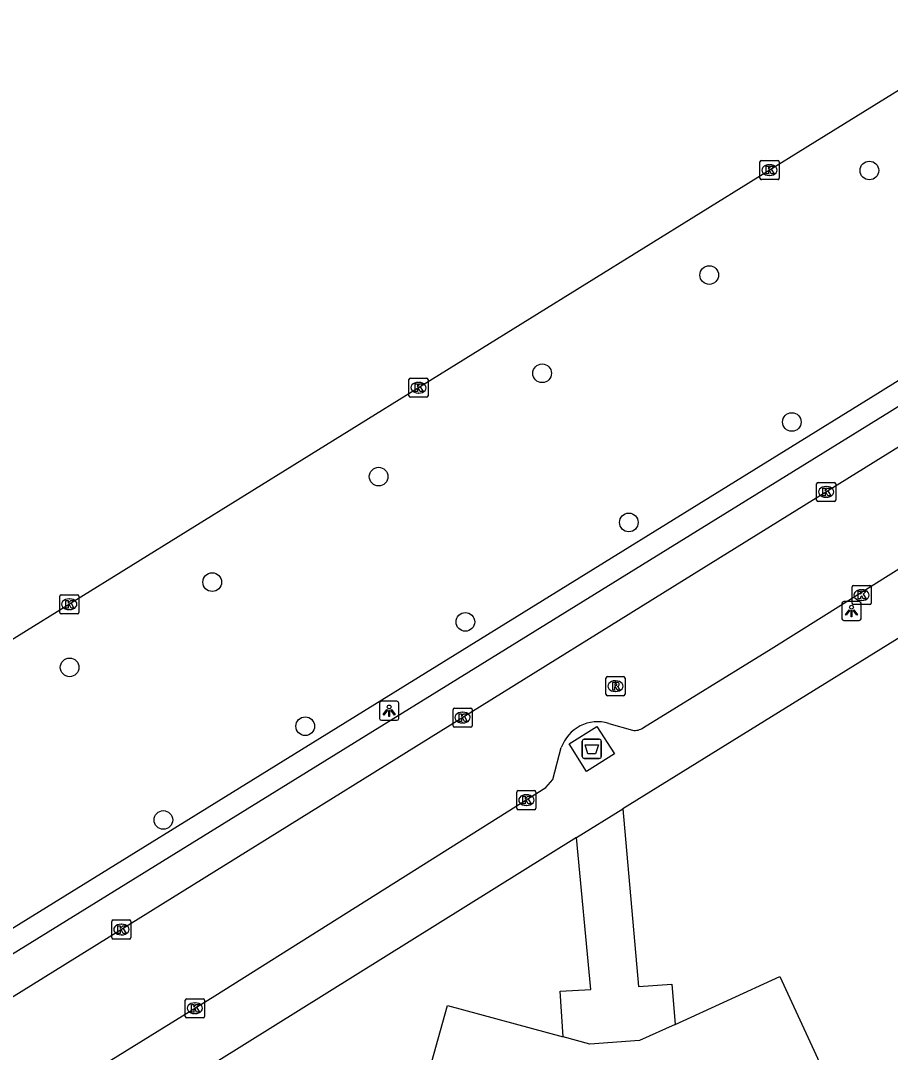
# Model space of a CAD drawing. Extents: x 160037 to 160839, y 385326 to 386441.
# Drawn here: x 160087.1 to 160132.7, y 386120.3 to 386174.4 of the extents above; entities that cross this region are included whole.
import ezdxf

# ---------------------------------------------------------------- set-up
doc = ezdxf.new("R2010")
doc.units = 0
for name, color, linetype in [('IMGEO_Afval_apart_plaats', 7, 'Continuous'), ('IMGEO_Boom', 7, 'Continuous'), ('IMGEO_Kolk', 7, 'Continuous'), ('IMGEO_Lichtpunt', 7, 'Continuous'), ('IMGEO_Pand', 7, 'Continuous'), ('IMGEO_Rijbaan_lokaal_open', 7, 'Continuous'), ('IMGEO_Rijbaan_regionaal_gesloten', 7, 'Continuous'), ('IMGEO_Rioolput', 7, 'Continuous'), ('IMGEO_Voetpad_gesloten', 7, 'Continuous'), ('IMGEO_Voetpad_open', 7, 'Continuous')]:
    doc.layers.add(name, color=color, linetype=linetype)

msp = doc.modelspace()

# ---------------------------------------------------------------- linework, layer by layer
at = {"layer": 'IMGEO_Afval_apart_plaats'}
for p, q in [((160116.533, 386135.837), (160116.533, 386136.637)), ((160116.533, 386136.637), (160116.533, 386135.837)), ((160116.633, 386136.737), (160117.423, 386136.737)), ((160117.423, 386136.737), (160116.633, 386136.737)), ((160117.523, 386136.637), (160117.523, 386135.837)), ((160117.523, 386135.837), (160117.523, 386136.637)), ((160117.423, 386135.737), (160116.633, 386135.737)), ((160116.633, 386135.737), (160117.423, 386135.737))]:
    msp.add_line(p, q, dxfattribs=at)
msp.add_lwpolyline([(160116.676, 386136.451), (160117.38, 386136.451), (160117.231, 386135.981), (160116.825, 386135.981), (160116.676, 386136.451)], dxfattribs=at)
for centre, start, end in [((160116.633, 386136.637), 90, 180), ((160116.633, 386136.637), 90, 180), ((160117.423, 386136.637), 0, 90), ((160117.423, 386136.637), 360, 90), ((160116.633, 386135.837), 180, 270), ((160116.633, 386135.837), 180, 270), ((160117.423, 386135.837), 270, 0), ((160117.423, 386135.837), 270, 0)]:
    msp.add_arc(centre, 0.1, start, end, dxfattribs=at)
at = {"layer": 'IMGEO_Boom'}
for centre in [(160131.568, 386166.551), (160123.181, 386161.071), (160114.428, 386155.922), (160127.507, 386153.369), (160105.864, 386150.506), (160118.969, 386148.105), (160097.148, 386144.976), (160110.406, 386142.892), (160089.679, 386140.508), (160102.02, 386137.424), (160094.588, 386132.512)]:
    msp.add_circle(centre, 0.489, dxfattribs=at)
at = {"layer": 'IMGEO_Kolk'}
for p, q in [((160125.838, 386166.145), (160125.838, 386166.997)), ((160125.913, 386167.071), (160126.765, 386167.071)), ((160126.326, 386166.851), (160126.351, 386166.851)), ((160126.839, 386166.997), (160126.839, 386166.145)), ((160126.349, 386166.291), (160126.324, 386166.291)), ((160126.765, 386166.071), (160125.913, 386166.071)), ((160107.453, 386154.741), (160107.453, 386155.593)), ((160107.528, 386155.667), (160108.38, 386155.667)), ((160107.941, 386155.447), (160107.966, 386155.447)), ((160108.454, 386155.593), (160108.454, 386154.741)), ((160107.964, 386154.887), (160107.939, 386154.887)), ((160108.38, 386154.667), (160107.528, 386154.667)), ((160128.804, 386149.28), (160128.804, 386150.132)), ((160128.879, 386150.206), (160129.731, 386150.206)), ((160129.805, 386150.132), (160129.805, 386149.28)), ((160129.292, 386149.986), (160129.317, 386149.986)), ((160129.731, 386149.206), (160128.879, 386149.206)), ((160129.315, 386149.426), (160129.29, 386149.426)), ((160130.658, 386143.872), (160130.658, 386144.724)), ((160130.733, 386144.798), (160131.585, 386144.798)), ((160131.659, 386144.724), (160131.659, 386143.872)), ((160089.161, 386143.392), (160089.161, 386144.244)), ((160089.236, 386144.318), (160090.088, 386144.318)), ((160089.649, 386144.098), (160089.674, 386144.098)), ((160090.162, 386144.244), (160090.162, 386143.392)), ((160131.146, 386144.578), (160131.171, 386144.578)), ((160089.672, 386143.538), (160089.647, 386143.538)), ((160131.585, 386143.798), (160130.733, 386143.798)), ((160131.169, 386144.018), (160131.144, 386144.018)), ((160090.088, 386143.318), (160089.236, 386143.318)), ((160109.761, 386137.451), (160109.761, 386138.303)), ((160109.836, 386138.377), (160110.688, 386138.377)), ((160110.249, 386138.157), (160110.274, 386138.157)), ((160110.762, 386138.303), (160110.762, 386137.451)), ((160110.272, 386137.597), (160110.247, 386137.597)), ((160110.688, 386137.377), (160109.836, 386137.377)), ((160113.101, 386133.124), (160113.101, 386133.976)), ((160113.176, 386134.05), (160114.028, 386134.05)), ((160113.589, 386133.83), (160113.614, 386133.83)), ((160114.102, 386133.976), (160114.102, 386133.124)), ((160113.612, 386133.27), (160113.587, 386133.27)), ((160114.028, 386133.05), (160113.176, 386133.05)), ((160091.888, 386126.342), (160091.888, 386127.194)), ((160091.963, 386127.268), (160092.815, 386127.268)), ((160092.376, 386127.048), (160092.401, 386127.048)), ((160092.889, 386127.194), (160092.889, 386126.342)), ((160092.815, 386126.268), (160091.963, 386126.268)), ((160092.399, 386126.488), (160092.374, 386126.488)), ((160095.739, 386122.215), (160095.739, 386123.067)), ((160095.814, 386123.141), (160096.666, 386123.141)), ((160096.74, 386123.067), (160096.74, 386122.215)), ((160096.227, 386122.921), (160096.252, 386122.921)), ((160096.666, 386122.141), (160095.814, 386122.141)), ((160096.25, 386122.361), (160096.225, 386122.361))]:
    msp.add_line(p, q, dxfattribs=at)
for points in [[(160125.838, 386166.145), (160125.838, 386166.997)], [(160125.913, 386167.071), (160126.765, 386167.071)], [(160126.839, 386166.997), (160126.839, 386166.145)], [(160126.159, 386166.771), (160126.282, 386166.771), (160126.282, 386166.62), (160126.412, 386166.771), (160126.576, 386166.771), (160126.43, 386166.62), (160126.583, 386166.371), (160126.431, 386166.371), (160126.346, 386166.535), (160126.282, 386166.468), (160126.282, 386166.371), (160126.159, 386166.371), (160126.159, 386166.771)], [(160126.765, 386166.071), (160125.913, 386166.071)], [(160107.453, 386154.741), (160107.453, 386155.593)], [(160107.528, 386155.667), (160108.38, 386155.667)], [(160108.454, 386155.593), (160108.454, 386154.741)], [(160107.774, 386155.367), (160107.897, 386155.367), (160107.897, 386155.216), (160108.027, 386155.367), (160108.191, 386155.367), (160108.045, 386155.216), (160108.198, 386154.967), (160108.046, 386154.967), (160107.961, 386155.131), (160107.897, 386155.064), (160107.897, 386154.967), (160107.774, 386154.967), (160107.774, 386155.367)], [(160108.38, 386154.667), (160107.528, 386154.667)], [(160128.804, 386149.28), (160128.804, 386150.132)], [(160128.879, 386150.206), (160129.731, 386150.206)], [(160129.805, 386150.132), (160129.805, 386149.28)], [(160129.125, 386149.906), (160129.248, 386149.906), (160129.248, 386149.755), (160129.378, 386149.906), (160129.542, 386149.906), (160129.396, 386149.755), (160129.549, 386149.506), (160129.397, 386149.506), (160129.312, 386149.67), (160129.248, 386149.603), (160129.248, 386149.506), (160129.125, 386149.506), (160129.125, 386149.906)], [(160129.731, 386149.206), (160128.879, 386149.206)], [(160130.658, 386143.872), (160130.658, 386144.724)], [(160130.733, 386144.798), (160131.585, 386144.798)], [(160131.659, 386144.724), (160131.659, 386143.872)], [(160089.161, 386143.392), (160089.161, 386144.244)], [(160089.236, 386144.318), (160090.088, 386144.318)], [(160090.162, 386144.244), (160090.162, 386143.392)], [(160130.979, 386144.498), (160131.102, 386144.498), (160131.102, 386144.347), (160131.232, 386144.498), (160131.396, 386144.498), (160131.25, 386144.347), (160131.403, 386144.098), (160131.251, 386144.098), (160131.166, 386144.262), (160131.102, 386144.195), (160131.102, 386144.098), (160130.979, 386144.098), (160130.979, 386144.498)], [(160089.482, 386144.018), (160089.605, 386144.018), (160089.605, 386143.867), (160089.735, 386144.018), (160089.899, 386144.018), (160089.753, 386143.867), (160089.906, 386143.618), (160089.754, 386143.618), (160089.669, 386143.782), (160089.605, 386143.715), (160089.605, 386143.618), (160089.482, 386143.618), (160089.482, 386144.018)], [(160131.585, 386143.798), (160130.733, 386143.798)], [(160090.088, 386143.318), (160089.236, 386143.318)], [(160109.761, 386137.451), (160109.761, 386138.303)], [(160109.836, 386138.377), (160110.688, 386138.377)], [(160110.762, 386138.303), (160110.762, 386137.451)], [(160110.082, 386138.077), (160110.205, 386138.077), (160110.205, 386137.926), (160110.335, 386138.077), (160110.499, 386138.077), (160110.353, 386137.926), (160110.506, 386137.677), (160110.354, 386137.677), (160110.269, 386137.841), (160110.205, 386137.774), (160110.205, 386137.677), (160110.082, 386137.677), (160110.082, 386138.077)], [(160110.688, 386137.377), (160109.836, 386137.377)], [(160113.101, 386133.124), (160113.101, 386133.976)], [(160113.176, 386134.05), (160114.028, 386134.05)], [(160114.102, 386133.976), (160114.102, 386133.124)], [(160113.422, 386133.75), (160113.545, 386133.75), (160113.545, 386133.599), (160113.675, 386133.75), (160113.839, 386133.75), (160113.693, 386133.599), (160113.846, 386133.35), (160113.694, 386133.35), (160113.609, 386133.514), (160113.545, 386133.447), (160113.545, 386133.35), (160113.422, 386133.35), (160113.422, 386133.75)], [(160114.028, 386133.05), (160113.176, 386133.05)], [(160091.888, 386126.342), (160091.888, 386127.194)], [(160091.963, 386127.268), (160092.815, 386127.268)], [(160092.209, 386126.968), (160092.332, 386126.968), (160092.332, 386126.817), (160092.462, 386126.968), (160092.626, 386126.968), (160092.48, 386126.817), (160092.633, 386126.568), (160092.481, 386126.568), (160092.396, 386126.732), (160092.332, 386126.665), (160092.332, 386126.568), (160092.209, 386126.568), (160092.209, 386126.968)], [(160092.889, 386127.194), (160092.889, 386126.342)], [(160092.815, 386126.268), (160091.963, 386126.268)], [(160095.739, 386122.215), (160095.739, 386123.067)], [(160095.814, 386123.141), (160096.666, 386123.141)], [(160096.74, 386123.067), (160096.74, 386122.215)], [(160096.06, 386122.841), (160096.183, 386122.841), (160096.183, 386122.69), (160096.313, 386122.841), (160096.477, 386122.841), (160096.331, 386122.69), (160096.484, 386122.441), (160096.332, 386122.441), (160096.247, 386122.605), (160096.183, 386122.538), (160096.183, 386122.441), (160096.06, 386122.441), (160096.06, 386122.841)], [(160096.666, 386122.141), (160095.814, 386122.141)]]:
    msp.add_lwpolyline(points, dxfattribs=at)
for centre, start, end in [((160125.915, 386166.995), 91.552, 178.448), ((160125.915, 386166.995), 91.552, 178.448), ((160126.763, 386166.995), 1.552, 88.448), ((160126.763, 386166.995), 1.552, 88.448), ((160125.915, 386166.147), 181.552, 268.448), ((160125.915, 386166.147), 181.552, 268.448), ((160126.763, 386166.147), 271.552, 358.448), ((160126.763, 386166.147), 271.552, 358.448), ((160107.53, 386155.591), 91.552, 178.448), ((160107.53, 386155.591), 91.552, 178.448), ((160108.378, 386155.591), 1.552, 88.448), ((160108.378, 386155.591), 1.552, 88.448), ((160107.53, 386154.743), 181.552, 268.448), ((160107.53, 386154.743), 181.552, 268.448), ((160108.378, 386154.743), 271.552, 358.448), ((160108.378, 386154.743), 271.552, 358.448), ((160128.881, 386150.13), 91.552, 178.448), ((160128.881, 386150.13), 91.552, 178.448), ((160129.729, 386150.13), 1.552, 88.448), ((160129.729, 386150.13), 1.552, 88.448), ((160128.881, 386149.282), 181.552, 268.448), ((160128.881, 386149.282), 181.552, 268.448), ((160129.729, 386149.282), 271.552, 358.448), ((160129.729, 386149.282), 271.552, 358.448), ((160130.735, 386144.722), 91.552, 178.448), ((160130.735, 386144.722), 91.552, 178.448), ((160131.583, 386144.722), 1.552, 88.448), ((160131.583, 386144.722), 1.552, 88.448), ((160089.238, 386144.242), 91.552, 178.448), ((160089.238, 386144.242), 91.552, 178.448), ((160090.086, 386144.242), 1.552, 88.448), ((160090.086, 386144.242), 1.552, 88.448), ((160130.735, 386143.874), 181.552, 268.448), ((160130.735, 386143.874), 181.552, 268.448), ((160131.583, 386143.874), 271.552, 358.448), ((160131.583, 386143.874), 271.552, 358.448), ((160089.238, 386143.394), 181.552, 268.448), ((160089.238, 386143.394), 181.552, 268.448), ((160090.086, 386143.394), 271.552, 358.448), ((160090.086, 386143.394), 271.552, 358.448), ((160109.838, 386138.301), 91.552, 178.448), ((160109.838, 386138.301), 91.552, 178.448), ((160110.686, 386138.301), 1.552, 88.448), ((160110.686, 386138.301), 1.552, 88.448), ((160109.838, 386137.453), 181.552, 268.448), ((160109.838, 386137.453), 181.552, 268.448), ((160110.686, 386137.453), 271.552, 358.448), ((160110.686, 386137.453), 271.552, 358.448), ((160113.178, 386133.974), 91.552, 178.448), ((160113.178, 386133.974), 91.552, 178.448), ((160114.026, 386133.974), 1.552, 88.448), ((160114.026, 386133.974), 1.552, 88.448), ((160113.178, 386133.126), 181.552, 268.448), ((160113.178, 386133.126), 181.552, 268.448), ((160114.026, 386133.126), 271.552, 358.448), ((160114.026, 386133.126), 271.552, 358.448), ((160091.965, 386127.192), 91.552, 178.448), ((160091.965, 386127.192), 91.552, 178.448), ((160092.813, 386127.192), 1.552, 88.448), ((160092.813, 386127.192), 1.552, 88.448), ((160091.965, 386126.344), 181.552, 268.448), ((160091.965, 386126.344), 181.552, 268.448), ((160092.813, 386126.344), 271.552, 358.448), ((160092.813, 386126.344), 271.552, 358.448), ((160095.816, 386123.065), 91.552, 178.448), ((160095.816, 386123.065), 91.552, 178.448), ((160096.664, 386123.065), 1.552, 88.448), ((160096.664, 386123.065), 1.552, 88.448), ((160095.816, 386122.217), 181.552, 268.448), ((160095.816, 386122.217), 181.552, 268.448), ((160096.664, 386122.217), 271.552, 358.448), ((160096.664, 386122.217), 271.552, 358.448)]:
    msp.add_arc(centre, 0.0765, start, end, dxfattribs=at)
for centre, major_axis, ratio, start_param, end_param in [((160126.325, 386166.571), (-0.387, 0.002), 0.722429, 4.712389, 7.853982), ((160126.35, 386166.571), (-0.39, 0.002), 0.717154, 1.570796, 4.712389), ((160107.94, 386155.167), (-0.387, 0.002), 0.722429, 4.712389, 7.853982), ((160107.965, 386155.167), (-0.39, 0.002), 0.717154, 1.570796, 4.712389), ((160129.291, 386149.706), (-0.387, 0.002), 0.722429, 4.712389, 7.853982), ((160129.316, 386149.706), (-0.39, 0.002), 0.717154, 1.570796, 4.712389), ((160089.648, 386143.818), (-0.387, 0.002), 0.722429, 4.712389, 7.853982), ((160089.673, 386143.818), (-0.39, 0.002), 0.717154, 1.570796, 4.712389), ((160131.145, 386144.298), (-0.387, 0.002), 0.722429, 4.712389, 7.853982), ((160131.17, 386144.298), (-0.39, 0.002), 0.717154, 1.570796, 4.712389), ((160110.248, 386137.877), (-0.387, 0.002), 0.722429, 4.712389, 7.853982), ((160110.273, 386137.877), (-0.39, 0.002), 0.717154, 1.570796, 4.712389), ((160113.588, 386133.55), (-0.387, 0.002), 0.722429, 4.712389, 7.853982), ((160113.613, 386133.55), (-0.39, 0.002), 0.717154, 1.570796, 4.712389), ((160092.375, 386126.768), (-0.387, 0.002), 0.722429, 4.712389, 7.853982), ((160092.4, 386126.768), (-0.39, 0.002), 0.717154, 1.570796, 4.712389), ((160096.226, 386122.641), (-0.387, 0.002), 0.722429, 4.712389, 7.853982), ((160096.251, 386122.641), (-0.39, 0.002), 0.717154, 1.570796, 4.712389)]:
    msp.add_ellipse(centre, major_axis=major_axis, ratio=ratio, start_param=start_param, end_param=end_param, dxfattribs=at)
at = {"layer": 'IMGEO_Lichtpunt'}
for p, q in [((160130.134, 386143.866), (160130.134, 386143.059)), ((160130.134, 386143.866), (160130.134, 386143.059)), ((160131.036, 386143.961), (160130.228, 386143.961)), ((160131.036, 386143.961), (160130.228, 386143.961)), ((160131.13, 386143.059), (160131.13, 386143.866)), ((160131.13, 386143.059), (160131.13, 386143.866)), ((160130.228, 386142.965), (160131.036, 386142.965)), ((160130.228, 386142.965), (160131.036, 386142.965)), ((160106.82, 386138.732), (160106.012, 386138.732)), ((160106.82, 386138.732), (160106.012, 386138.732)), ((160105.918, 386138.637), (160105.918, 386137.83)), ((160105.918, 386138.637), (160105.918, 386137.83)), ((160106.914, 386137.83), (160106.914, 386138.637)), ((160106.914, 386137.83), (160106.914, 386138.637)), ((160106.012, 386137.736), (160106.82, 386137.736)), ((160106.012, 386137.736), (160106.82, 386137.736))]:
    msp.add_line(p, q, dxfattribs=at)
for points in [[(160130.508, 386143.53), (160130.547, 386143.502), (160130.359, 386143.24), (160130.321, 386143.267), (160130.508, 386143.53)], [(160130.72, 386143.502), (160130.758, 386143.529), (160130.945, 386143.267), (160130.906, 386143.239), (160130.72, 386143.502)], [(160130.61, 386143.482), (160130.657, 386143.482), (160130.657, 386143.16), (160130.61, 386143.16), (160130.61, 386143.482)], [(160106.292, 386138.301), (160106.331, 386138.273), (160106.143, 386138.011), (160106.105, 386138.038), (160106.292, 386138.301)], [(160106.394, 386138.253), (160106.441, 386138.253), (160106.441, 386137.931), (160106.394, 386137.931), (160106.394, 386138.253)], [(160106.504, 386138.273), (160106.542, 386138.3), (160106.729, 386138.038), (160106.69, 386138.01), (160106.504, 386138.273)]]:
    msp.add_lwpolyline(points, dxfattribs=at)
for centre in [(160130.633, 386143.664), (160106.417, 386138.435)]:
    msp.add_circle(centre, 0.0994, dxfattribs=at)
for centre, start, end in [((160130.228, 386143.866), 90, 180), ((160130.228, 386143.866), 90, 180), ((160131.036, 386143.866), 0, 90), ((160131.036, 386143.866), 0, 90), ((160130.228, 386143.059), 180, 270), ((160130.228, 386143.059), 180, 270), ((160131.036, 386143.059), 270, 0), ((160131.036, 386143.059), 270, 360), ((160106.012, 386138.637), 90, 180), ((160106.012, 386138.637), 90, 180), ((160106.82, 386138.637), 0, 90), ((160106.82, 386138.637), 0, 90), ((160106.012, 386137.83), 180, 270), ((160106.012, 386137.83), 180, 270), ((160106.82, 386137.83), 270, 0), ((160106.82, 386137.83), 270, 360)]:
    msp.add_arc(centre, 0.0946, start, end, dxfattribs=at)
at = {"layer": 'IMGEO_Pand'}
for points in [[(160121.389, 386121.797), (160126.874, 386124.299), (160130.737, 386115.933), (160123.746, 386112.629), (160124.309, 386104.873), (160115.086, 386104.203), (160114.533, 386111.818), (160106.98, 386113.863), (160109.477, 386122.784), (160115.527, 386121.142)], [(160121.389, 386121.797), (160119.528, 386120.948), (160116.934, 386120.76), (160115.527, 386121.142)]]:
    msp.add_lwpolyline(points, dxfattribs=at)
at = {"layer": 'IMGEO_Rijbaan_lokaal_open'}
for points in [[(160202.023, 386194.798), (160197, 386191.681), (160159.295, 386168.312), (160121.882, 386145.099), (160086.635, 386123.19), (160075.382, 386116.189)], [(160119.733, 386137.358), (160126.429, 386141.473), (160146.817, 386154.266), (160156.724, 386160.411), (160165.557, 386165.852), (160180.827, 386175.198), (160181.672, 386175.731)], [(160117.922, 386137.575), (160119.16, 386137.218)], [(160075.615, 386109.888), (160097.277, 386123.289), (160114.619, 386134.204), (160114.983, 386134.624), (160115.429, 386136.3)]]:
    msp.add_lwpolyline(points, dxfattribs=at)
for centre, radius, start, end in [((160117.343, 386135.632), 2.027, 73.4113, 160.7621), ((160119.3, 386137.888), 0.684, 258.1981, 309.2619)]:
    msp.add_arc(centre, radius, start, end, dxfattribs=at)
at = {"layer": 'IMGEO_Rijbaan_regionaal_gesloten'}
msp.add_lwpolyline([(160078.685, 386136.999), (160078.853, 386137.104), (160086.922, 386142.123), (160128.715, 386168.047), (160153.804, 386183.592), (160206.043, 386216.043), (160234.899, 386233.885), (160260.864, 386250), (160262.546, 386251.044), (160268.911, 386254.994), (160290.073, 386268.104)], dxfattribs=at)
at = {"layer": 'IMGEO_Rioolput'}
for p, q in [((160117.769, 386139.098), (160117.769, 386139.95)), ((160117.844, 386140.024), (160118.696, 386140.024)), ((160118.257, 386139.804), (160118.282, 386139.804)), ((160118.77, 386139.95), (160118.77, 386139.098)), ((160118.28, 386139.244), (160118.255, 386139.244)), ((160118.696, 386139.024), (160117.844, 386139.024))]:
    msp.add_line(p, q, dxfattribs=at)
for points in [[(160117.769, 386139.098), (160117.769, 386139.95)], [(160117.844, 386140.024), (160118.696, 386140.024)], [(160118.77, 386139.95), (160118.77, 386139.098)], [(160118.358, 386139.722), (160118.106, 386139.724), (160118.106, 386139.324)], [(160118.106, 386139.324), (160118.23, 386139.324), (160118.23, 386139.486), (160118.241, 386139.486)], [(160118.284, 386139.643), (160118.23, 386139.643), (160118.23, 386139.562)], [(160118.23, 386139.562), (160118.282, 386139.562)], [(160118.288, 386139.457), (160118.359, 386139.324), (160118.499, 386139.324), (160118.434, 386139.45)], [(160118.696, 386139.024), (160117.844, 386139.024)]]:
    msp.add_lwpolyline(points, dxfattribs=at)
for centre, radius, start, end in [((160117.846, 386139.948), 0.0765, 91.552, 178.448), ((160117.846, 386139.948), 0.0765, 91.552, 178.448), ((160118.694, 386139.948), 0.0765, 1.552, 88.448), ((160118.694, 386139.948), 0.0765, 1.552, 88.448), ((160118.24, 386139.433), 0.0533, 26.0293, 88.6989), ((160118.266, 386139.751), 0.19, 274.7715, 282.9687), ((160118.29, 386139.547), 0.0964, 77.0061, 93.1865), ((160118.304, 386139.604), 0.0378, 276.6634, 79.6772), ((160118.357, 386139.612), 0.109, 350.3612, 89.416), ((160118.355, 386139.612), 0.112, 277.5842, 350.9817), ((160118.339, 386139.397), 0.108, 29.5134, 73.7905), ((160117.846, 386139.1), 0.0765, 181.552, 268.448), ((160117.846, 386139.1), 0.0765, 181.552, 268.448), ((160118.694, 386139.1), 0.0765, 271.552, 358.448), ((160118.694, 386139.1), 0.0765, 271.552, 358.448)]:
    msp.add_arc(centre, radius, start, end, dxfattribs=at)
for centre, major_axis, ratio, start_param, end_param in [((160118.256, 386139.524), (-0.387, 0.002), 0.722429, 4.712389, 7.853982), ((160118.281, 386139.524), (-0.39, 0.002), 0.717154, 1.570796, 4.712389)]:
    msp.add_ellipse(centre, major_axis=major_axis, ratio=ratio, start_param=start_param, end_param=end_param, dxfattribs=at)
at = {"layer": 'IMGEO_Voetpad_gesloten'}
msp.add_lwpolyline([(160115.846, 386136.493), (160117.299, 386137.415), (160118.21, 386135.98), (160116.757, 386135.058), (160115.846, 386136.493)], dxfattribs=at)
at = {"layer": 'IMGEO_Voetpad_open'}
for points in [[(160290.073, 386268.104), (160290.722, 386267.055), (160297.811, 386255.671), (160288.622, 386250), (160280.701, 386245.111), (160277.33, 386245.172), (160234.469, 386218.598), (160181.265, 386185.59), (160132.017, 386154.864), (160081.949, 386123.902), (160077.328, 386121.006)], [(160077.216, 386119.593), (160082.55, 386122.936), (160132.617, 386153.897), (160181.866, 386184.624), (160235.069, 386217.631), (160277.52, 386243.95), (160277.792, 386244.025), (160280.607, 386243.974)], [(160147.737, 386151.111), (160118.647, 386133.098)], [(160116.22, 386131.592), (160118.647, 386133.098)], [(160118.647, 386133.098), (160119.467, 386123.78), (160121.226, 386123.91), (160121.389, 386121.797)], [(160116.22, 386131.592), (160087.241, 386113.51)], [(160115.527, 386121.142), (160115.377, 386123.541), (160116.977, 386123.632), (160116.22, 386131.592)]]:
    msp.add_lwpolyline(points, dxfattribs=at)

doc.saveas('drawing.dxf')
